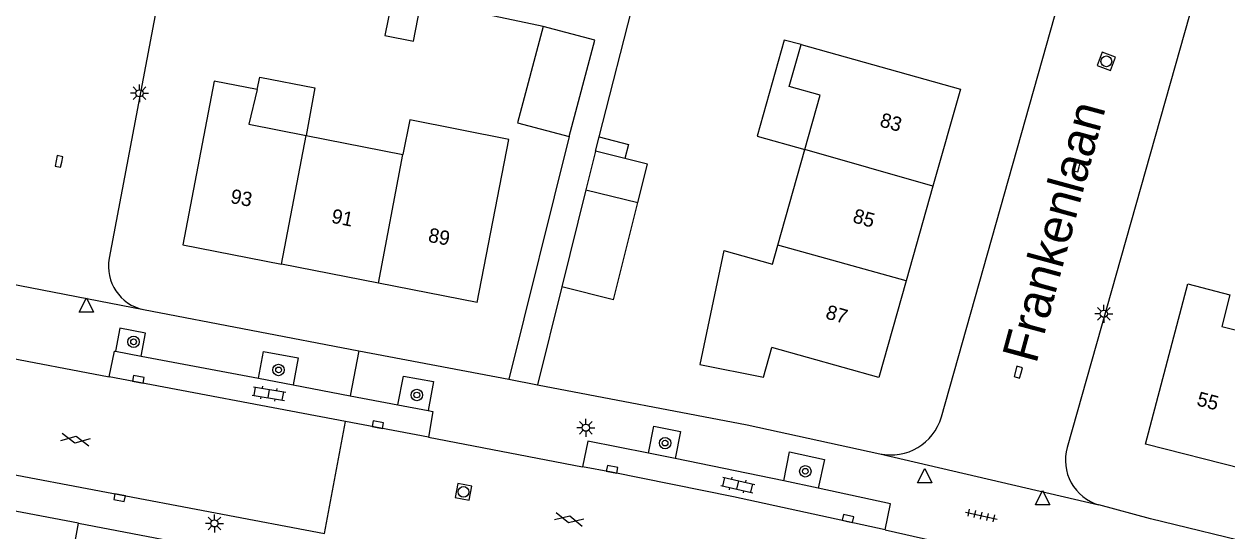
# Model space of a CAD drawing. Extents: x 131000 to 133013, y 393000 to 396501.
# Drawn here: x 131694.8 to 131778.9, y 396363.4 to 396398.8 of the extents above; entities that cross this region are included whole.
import ezdxf

# ---------------------------------------------------------------- set-up
doc = ezdxf.new("R2010")
doc.units = 0
for name, color, linetype in [('gg-afsc-erfafscheiding', 7, 'Continuous'), ('gg-afsc-muur', 7, 'Continuous'), ('gg-anno-huisnummerreeks BGT', 7, 'Continuous'), ('gg-anno-openbare ruimte label', 7, 'Continuous'), ('gg-bbg-bijgebouw', 7, 'Continuous'), ('gg-bbg-gedigitaliseerde bebouwing', 7, 'Continuous'), ('gg-bbg-gedigitaliseerde bijgebouw', 7, 'Continuous'), ('gg-bbg-hoofdgebouw', 7, 'Continuous'), ('gg-bbg-luifel en loopbrug', 7, 'Continuous'), ('gg-bbg-tussenscheiding', 7, 'Continuous'), ('gg-knt-verharding', 7, 'Continuous'), ('gt-grn-weggrens', 7, 'Continuous'), ('gt-symb-boom', 7, 'Continuous'), ('gt-symb-gesloten verharding', 7, 'Continuous'), ('gt-symb-klinker verharding', 7, 'Continuous'), ('gt-symb-kolk', 7, 'Continuous'), ('gt-symb-lichtmast', 7, 'Continuous'), ('gt-symb-rioolschacht', 7, 'Continuous'), ('gt-symb-tegel verharding', 7, 'Continuous'), ('gt-symb-waterafsluiter', 7, 'Continuous')]:
    doc.layers.add(name, color=color, linetype=linetype)

# ---------------------------------------------------------------- blocks, each defined once
blk = doc.blocks.new('gt0-KOLK')
at = {"layer": 'gt-symb-kolk'}
blk.add_lwpolyline([(0, 0), (0.375, 0), (0.375, 0.4), (-0.375, 0.4), (-0.375, 0), (0, 0)], dxfattribs=at)
blk = doc.blocks.new('gt0-RS')
at = {"layer": 'gt-symb-rioolschacht'}
blk.add_lwpolyline([(-0.5, -0.5), (0.5, -0.5), (0.5, 0.5), (-0.5, 0.5)], close=True, dxfattribs=at)
blk.add_circle((0, 0), 0.375, dxfattribs=at)
blk = doc.blocks.new('gt0-WAFSL')
at = {"layer": 'gt-symb-waterafsluiter'}
for p, q in [((-0.5, -0.333), (0, 0.667)), ((0, 0.667), (0.5, -0.333)), ((0.5, -0.333), (-0.5, -0.333))]:
    blk.add_line(p, q, dxfattribs=at)
blk = doc.blocks.new('gt0-TEG1')
at = {"layer": 'gt-symb-tegel verharding'}
for p, q in [((-1.125, 0), (1.125, 0)), ((-0.9, -0.25), (-0.9, 0.25)), ((-0.45, -0.25), (-0.45, 0.25)), ((0, -0.25), (0, 0.25)), ((0.45, -0.25), (0.45, 0.25)), ((0.9, -0.25), (0.9, 0.25))]:
    blk.add_line(p, q, dxfattribs=at)
blk = doc.blocks.new('gt0-LMAST')
at = {"layer": 'gt-symb-lichtmast'}
for p, q in [((-0.182, 0.173), (-0.447, 0.438)), ((-0.005, 0.246), (-0.005, 0.621)), ((0.172, 0.173), (0.437, 0.438)), ((-0.255, -0.004), (-0.63, -0.004)), ((-0.182, -0.181), (-0.447, -0.446)), ((-0.005, -0.254), (-0.005, -0.629)), ((0.437, -0.446), (0.172, -0.181)), ((0.245, -0.004), (0.62, -0.004))]:
    blk.add_line(p, q, dxfattribs=at)
blk.add_circle((-0.005, -0.004), 0.25, dxfattribs=at)
blk = doc.blocks.new('gt0-BOOM')
at = {"layer": 'gt-symb-boom'}
for radius in [0.4, 0.2]:
    blk.add_circle((0, 0), radius, dxfattribs=at)
blk = doc.blocks.new('gt0-GESVH1')
at = {"layer": 'gt-symb-gesloten verharding'}
for p, q in [((-0.992, -0.261), (0.008, 0.239)), ((0.008, -0.261), (-0.992, 0.239)), ((0.008, 0.239), (1.008, -0.261)), ((1.008, 0.239), (0.008, -0.261))]:
    blk.add_line(p, q, dxfattribs=at)
blk = doc.blocks.new('gt0-KL1')
at = {"layer": 'gt-symb-klinker verharding'}
for p, q in [((-1.15, 0.3), (1.15, 0.3)), ((-1, -0.3), (-1, 0.3)), ((-0.5, 0.3), (-0.5, 0.45)), ((0, -0.3), (0, 0.3)), ((0.5, 0.3), (0.5, 0.45)), ((1, -0.3), (1, 0.3)), ((-1.15, -0.3), (1.15, -0.3)), ((-0.5, -0.45), (-0.5, -0.3)), ((0.5, -0.45), (0.5, -0.3))]:
    blk.add_line(p, q, dxfattribs=at)

msp = doc.modelspace()

# ---------------------------------------------------------------- linework, layer by layer
at = {"layer": 'gg-afsc-erfafscheiding'}
for p, q in [((131735.016, 396390.946), (131737.831, 396401.934)), ((131731.101, 396398.661), (131719.251, 396401.169)), ((131732.913, 396390.979), (131728.703, 396374.023)), ((131732.41, 396380.48), (131730.712, 396373.64))]:
    msp.add_line(p, q, dxfattribs=at)
at = {"layer": 'gg-afsc-muur'}
for p, q in [((131697.707, 396359.102), (131698.611, 396363.981)), ((131698.611, 396363.981), (131705.056, 396362.746))]:
    msp.add_line(p, q, dxfattribs=at)
at = {"layer": 'gg-bbg-bijgebouw'}
msp.add_line((131736.024, 396379.569), (131732.41, 396380.48), dxfattribs=at)
at = {"layer": 'gg-bbg-gedigitaliseerde bebouwing'}
for p, q in [((131714.53, 396391.056), (131721.298, 396389.72)), ((131726.48, 396379.39), (131728.709, 396390.774)), ((131747.515, 396383.398), (131749.388, 396390.061)), ((131743.739, 396383.017), (131747.139, 396382.061)), ((131747.139, 396382.061), (131747.515, 396383.398))]:
    msp.add_line(p, q, dxfattribs=at)
for points in [[(131711.09, 396394.27), (131710.516, 396391.849), (131714.53, 396391.056)], [(131749.388, 396390.061), (131750.457, 396393.864), (131748.308, 396394.472)], [(131728.709, 396390.774), (131721.77, 396392.132), (131721.298, 396389.72)], [(131776.17, 396380.7), (131779.112, 396379.922), (131778.548, 396377.72), (131782.354, 396376.745)]]:
    msp.add_lwpolyline(points, dxfattribs=at)
at = {"layer": 'gg-bbg-gedigitaliseerde bijgebouw'}
for p, q in [((131734.762, 396389.953), (131734.092, 396387.253)), ((131736.816, 396389.437), (131734.762, 396389.953)), ((131734.092, 396387.253), (131732.41, 396380.48)), ((131736.024, 396379.569), (131737.718, 396386.374))]:
    msp.add_line(p, q, dxfattribs=at)
for points in [[(131731.101, 396398.661), (131729.308, 396391.942), (131732.913, 396390.979)], [(131732.913, 396390.979), (131734.707, 396397.699), (131731.101, 396398.661)], [(131737.718, 396386.374), (131738.383, 396389.043), (131736.816, 396389.437)]]:
    msp.add_lwpolyline(points, dxfattribs=at)
at = {"layer": 'gg-bbg-hoofdgebouw'}
for p, q in [((131748.308, 396394.472), (131749.132, 396397.409)), ((131758.354, 396387.507), (131756.486, 396380.896)), ((131719.58, 396380.741), (131712.81, 396382.069)), ((131726.48, 396379.39), (131719.58, 396380.741))]:
    msp.add_line(p, q, dxfattribs=at)
for points in [[(131749.132, 396397.409), (131760.27, 396394.29), (131758.354, 396387.507)], [(131711.09, 396394.27), (131708.09, 396394.84), (131705.91, 396383.42), (131712.81, 396382.069)], [(131743.739, 396383.017), (131742.043, 396375.045), (131746.508, 396374.169), (131747.086, 396376.24)], [(131756.486, 396380.896), (131754.58, 396374.15), (131747.086, 396376.24)], [(131780.001, 396367.762), (131773.21, 396369.5), (131776.17, 396380.7)]]:
    msp.add_lwpolyline(points, dxfattribs=at)
at = {"layer": 'gg-bbg-luifel en loopbrug'}
msp.add_line((131734.762, 396389.953), (131735.016, 396390.946), dxfattribs=at)
for points in [[(131722.5, 396400.022), (131720.516, 396400.419), (131720.038, 396398.027), (131722.022, 396397.631), (131722.5, 396400.022)], [(131749.132, 396397.409), (131747.943, 396397.708), (131746.066, 396391.007), (131749.388, 396390.061)], [(131711.09, 396394.27), (131711.295, 396395.133), (131715.125, 396394.368), (131714.53, 396391.056)], [(131735.016, 396390.946), (131737.066, 396390.43), (131736.816, 396389.437)]]:
    msp.add_lwpolyline(points, dxfattribs=at)
at = {"layer": 'gg-bbg-tussenscheiding'}
for p, q in [((131712.81, 396382.069), (131714.53, 396391.056)), ((131719.58, 396380.741), (131721.298, 396389.72)), ((131758.354, 396387.507), (131749.388, 396390.061)), ((131734.092, 396387.253), (131737.718, 396386.374)), ((131756.486, 396380.896), (131747.515, 396383.398))]:
    msp.add_line(p, q, dxfattribs=at)
at = {"layer": 'gg-knt-verharding'}
for p, q in [((131710.89, 396435.86), (131700.75, 396382.47)), ((131782.98, 396423.077), (131767.74, 396369.26)), ((131703.154, 396378.889), (131718.218, 396376.02)), ((131688.191, 396376.575), (131700.76, 396374.203)), ((131701.185, 396375.988), (131702.994, 396375.644)), ((131702.994, 396375.644), (131711.184, 396374.09)), ((131718.218, 396376.02), (131728.703, 396374.023)), ((131717.285, 396371.083), (131700.76, 396374.203)), ((131711.184, 396374.09), (131713.609, 396373.63)), ((131713.609, 396373.63), (131717.614, 396372.87)), ((131717.614, 396372.87), (131720.945, 396372.238)), ((131720.945, 396372.238), (131723.057, 396371.837)), ((131723.071, 396369.99), (131717.285, 396371.083)), ((131698.611, 396363.981), (131669.1, 396369.523)), ((131680.506, 396369.947), (131715.802, 396363.25)), ((131723.071, 396369.99), (131733.85, 396367.905)), ((131740.325, 396368.491), (131738.469, 396368.857)), ((131747.922, 396366.942), (131740.325, 396368.491)), ((131750.337, 396366.427), (131747.922, 396366.942))]:
    msp.add_line(p, q, dxfattribs=at)
for points in [[(131758.94, 396371.39), (131776.56, 396433.72), (131776.629, 396434.249)], [(131702.994, 396375.644), (131703.296, 396377.238), (131701.489, 396377.591), (131701.185, 396375.988)], [(131700.76, 396374.203), (131701.13, 396375.998), (131701.185, 396375.988)], [(131711.184, 396374.09), (131711.538, 396375.958), (131713.967, 396375.514), (131713.609, 396373.63)], [(131720.945, 396372.238), (131721.327, 396374.248), (131723.442, 396373.863), (131723.057, 396371.837)], [(131730.712, 396373.64), (131745.36, 396370.85), (131754.63, 396368.82)], [(131723.057, 396371.837), (131723.388, 396371.774), (131723.071, 396369.99)], [(131738.469, 396368.857), (131738.841, 396370.742), (131740.71, 396370.368), (131740.325, 396368.491)], [(131738.469, 396368.857), (131734.214, 396369.696), (131733.85, 396367.905)], [(131747.922, 396366.942), (131748.334, 396368.951), (131750.775, 396368.42), (131750.337, 396366.427)], [(131755.023, 396363.506), (131744.404, 396365.81), (131735.881, 396367.539), (131733.85, 396367.905)], [(131755.023, 396363.506), (131755.383, 396365.317), (131750.337, 396366.427)], [(131796.019, 396358.552), (131781.42, 396362.37), (131773.56, 396364.28), (131769.959, 396365.254)], [(131755.023, 396363.506), (131761.095, 396362.128), (131767.096, 396360.711)]]:
    msp.add_lwpolyline(points, dxfattribs=at)
for centre, radius, start, end in [((131703.786, 396381.911), 3.087, 169.56429, 258.18428), ((131755.416, 396372.401), 3.666, 257.61654, 343.99767), ((131770.852, 396368.366), 3.238, 163.98035, 253.98547)]:
    msp.add_arc(centre, radius, start, end, dxfattribs=at)
at = {"layer": 'gt-grn-weggrens'}
for p, q in [((131688.12, 396381.8), (131703.154, 396378.889)), ((131718.218, 396376.02), (131717.614, 396372.87)), ((131728.703, 396374.023), (131730.712, 396373.64)), ((131715.802, 396363.25), (131717.285, 396371.083)), ((131754.63, 396368.82), (131769.959, 396365.254))]:
    msp.add_line(p, q, dxfattribs=at)

# ---------------------------------------------------------------- block references
at = {"layer": 'gt-symb-boom'}
for p in [(131702.461, 396376.637), (131712.597, 396374.675), (131722.265, 396372.925), (131739.624, 396369.568), (131749.428, 396367.598)]:
    msp.add_blockref('gt0-BOOM', p, dxfattribs=at)
at = {"layer": 'gt-symb-gesloten verharding'}
for p, rotation in [((131698.391, 396369.825), -10.72530195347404), ((131732.912, 396364.25), -13.00750479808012)]:
    msp.add_blockref('gt0-GESVH1', p, dxfattribs=dict(at, rotation=rotation))
at = {"layer": 'gt-symb-klinker verharding'}
for p, rotation in [((131711.924, 396373.016), -9.500010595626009), ((131744.708, 396366.643), -12.53502334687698)]:
    msp.add_blockref('gt0-KL1', p, dxfattribs=dict(at, rotation=rotation))
at = {"layer": 'gt-symb-kolk'}
for p, rotation in [((131697.435, 396389.196), 78.11724113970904), ((131768.576, 396388.866), 74.44827510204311), ((131764.512, 396374.471), 74.21205294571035), ((131702.757, 396373.828), -10.714643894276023), ((131719.5, 396370.666), -10.71464389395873), ((131735.881, 396367.539), -11.478482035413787), ((131701.517, 396365.944), 169.3416384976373), ((131752.37, 396364.1), -12.590950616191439)]:
    msp.add_blockref('gt0-KOLK', p, dxfattribs=dict(at, rotation=rotation))
at = {"layer": 'gt-symb-lichtmast'}
for p in [(131702.878, 396393.997), (131770.307, 396378.6), (131734.085, 396370.644), (131708.117, 396363.963)]:
    msp.add_blockref('gt0-LMAST', p, dxfattribs=at)
at = {"layer": 'gt-symb-rioolschacht'}
for p, rotation in [((131770.476, 396396.225), -110.73714811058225), ((131725.528, 396366.159), 78.92612884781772)]:
    msp.add_blockref('gt0-RS', p, dxfattribs=dict(at, rotation=rotation))
at = {"layer": 'gt-symb-tegel verharding', "rotation": -12.646853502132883}
msp.add_blockref('gt0-TEG1', (131761.737, 396364.508), dxfattribs=at)
at = {"layer": 'gt-symb-waterafsluiter'}
for p in [(131699.166, 396379.043), (131757.776, 396367.119), (131766.018, 396365.599)]:
    msp.add_blockref('gt0-WAFSL', p, dxfattribs=at)

# ---------------------------------------------------------------- texts
at = {"layer": 'gg-anno-huisnummerreeks BGT'}
for s, rotation, p in [('83', 344.2, (131754.574, 396391.7)), ('93', 348.9, (131709.18, 396386.347)), ('91', 348.9, (131716.24, 396384.963)), ('85', 344.2, (131752.682, 396385.003)), ('89', 348.9, (131723.005, 396383.637)), ('87', 344.2, (131750.784, 396378.285)), ('55', 345.6, (131776.739, 396372.21))]:
    msp.add_text(s, height=1, rotation=rotation, dxfattribs=at).set_placement(p)
at = {"layer": 'gg-anno-openbare ruimte label'}
msp.add_text('Frankenlaan', height=2.5, rotation=74.8, dxfattribs=at).set_placement((131765.574, 396375.049))

doc.saveas('drawing.dxf')
